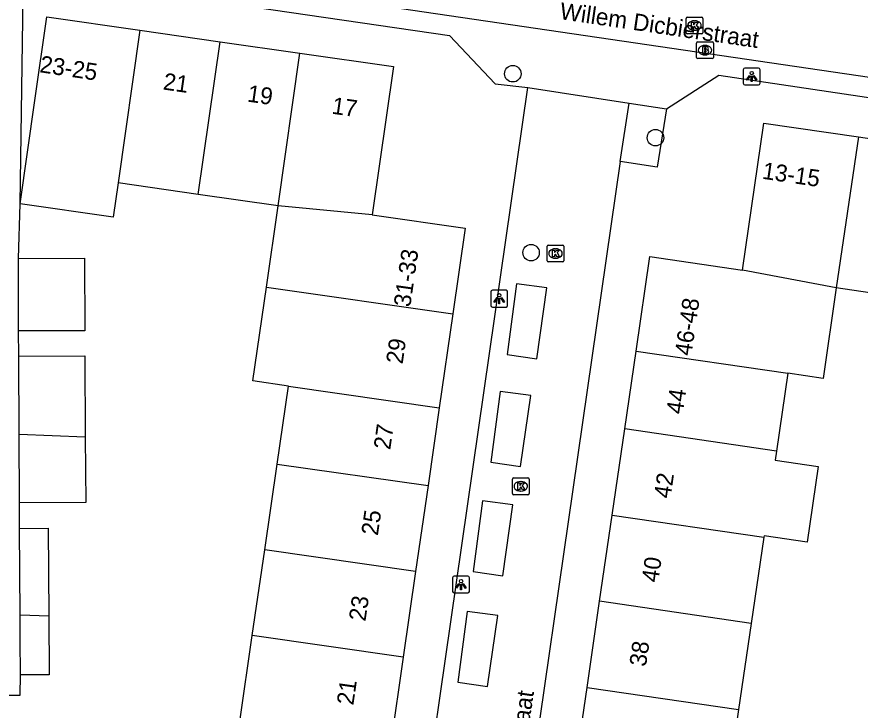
# Model space of a CAD drawing. Extents: x 161087 to 161922, y 382574 to 383873.
# Drawn here: x 161762.3 to 161812.3, y 383415.7 to 383456.7 of the extents above; entities that cross this region are included whole.
import ezdxf

# ---------------------------------------------------------------- set-up
doc = ezdxf.new("R2010")
doc.units = 0
for name, color, linetype in [('IMGEO_Boom', 7, 'Continuous'), ('IMGEO_Brandkraan', 7, 'Continuous'), ('IMGEO_Kolk', 7, 'Continuous'), ('IMGEO_Lichtpunt', 7, 'Continuous'), ('IMGEO_Openbare_ruimte_label', 7, 'Continuous'), ('IMGEO_Pand', 7, 'Continuous'), ('IMGEO_Pand_nummerreeks', 7, 'Continuous'), ('IMGEO_Rijbaan_lokaal_open', 7, 'Continuous'), ('IMGEO_Voetpad_open', 7, 'Continuous')]:
    doc.layers.add(name, color=color, linetype=linetype)

msp = doc.modelspace()

# ---------------------------------------------------------------- linework, layer by layer
at = {"layer": 'IMGEO_Boom'}
for centre in [(161791.741, 383453.376), (161800.198, 383449.585), (161792.824, 383442.772)]:
    msp.add_circle(centre, 0.489, dxfattribs=at)
at = {"layer": 'IMGEO_Brandkraan'}
for p, q in [((161802.639, 383454.345), (161802.639, 383455.197)), ((161802.714, 383455.271), (161803.566, 383455.271)), ((161803.64, 383455.197), (161803.64, 383454.345)), ((161803.127, 383455.051), (161803.152, 383455.051)), ((161803.566, 383454.271), (161802.714, 383454.271)), ((161803.15, 383454.491), (161803.125, 383454.491))]:
    msp.add_line(p, q, dxfattribs=at)
for points in [[(161802.639, 383454.345), (161802.639, 383455.197)], [(161802.714, 383455.271), (161803.566, 383455.271)], [(161803.64, 383455.197), (161803.64, 383454.345)], [(161802.987, 383454.971), (161802.987, 383454.571), (161803.2, 383454.571)], [(161803.218, 383454.971), (161802.987, 383454.971)], [(161803.166, 383454.89), (161803.112, 383454.89), (161803.112, 383454.814)], [(161803.112, 383454.814), (161803.165, 383454.814)], [(161803.174, 383454.738), (161803.112, 383454.738), (161803.112, 383454.657)], [(161803.566, 383454.271), (161802.714, 383454.271)], [(161803.112, 383454.657), (161803.174, 383454.657)]]:
    msp.add_lwpolyline(points, dxfattribs=at)
for centre, radius, start, end in [((161802.716, 383455.195), 0.0765, 91.552, 178.448), ((161802.716, 383455.195), 0.0765, 91.552, 178.448), ((161803.564, 383455.195), 0.0765, 1.552, 88.448), ((161803.564, 383455.195), 0.0765, 1.552, 88.448), ((161803.167, 383454.852), 0.0379, 267.8285, 90.9355), ((161803.175, 383454.697), 0.0404, 269.8759, 90.5077), ((161803.222, 383454.826), 0.145, 59.4692, 91.5367), ((161803.247, 383454.873), 0.0922, 285.5137, 58.1501), ((161803.252, 383454.681), 0.105, 301.3115, 78.989), ((161802.716, 383454.347), 0.0765, 181.552, 268.448), ((161802.716, 383454.347), 0.0765, 181.552, 268.448), ((161803.206, 383454.822), 0.251, 268.6676, 293.5347), ((161803.564, 383454.347), 0.0765, 271.552, 358.448), ((161803.564, 383454.347), 0.0765, 271.552, 358.448)]:
    msp.add_arc(centre, radius, start, end, dxfattribs=at)
for centre, major_axis, ratio, start_param, end_param in [((161803.126, 383454.771), (-0.387, 0.002), 0.722429, 4.712389, 7.853982), ((161803.151, 383454.771), (-0.39, 0.002), 0.717154, 1.570796, 4.712389)]:
    msp.add_ellipse(centre, major_axis=major_axis, ratio=ratio, start_param=start_param, end_param=end_param, dxfattribs=at)
at = {"layer": 'IMGEO_Kolk'}
for p, q in [((161802.088, 383456.733), (161802.94, 383456.733)), ((161802.013, 383455.807), (161802.013, 383456.659)), ((161802.501, 383456.513), (161802.526, 383456.513)), ((161803.014, 383456.659), (161803.014, 383455.807)), ((161802.94, 383455.733), (161802.088, 383455.733)), ((161802.524, 383455.953), (161802.499, 383455.953)), ((161793.846, 383443.222), (161794.698, 383443.222)), ((161793.771, 383442.296), (161793.771, 383443.148)), ((161794.259, 383443.002), (161794.284, 383443.002)), ((161794.772, 383443.148), (161794.772, 383442.296)), ((161794.698, 383442.222), (161793.846, 383442.222)), ((161794.282, 383442.442), (161794.257, 383442.442)), ((161791.713, 383428.494), (161791.713, 383429.346)), ((161791.788, 383429.42), (161792.64, 383429.42)), ((161792.201, 383429.2), (161792.226, 383429.2)), ((161792.714, 383429.346), (161792.714, 383428.494)), ((161792.64, 383428.42), (161791.788, 383428.42)), ((161792.224, 383428.64), (161792.199, 383428.64))]:
    msp.add_line(p, q, dxfattribs=at)
for points in [[(161802.088, 383456.733), (161802.94, 383456.733)], [(161802.013, 383455.807), (161802.013, 383456.659)], [(161802.334, 383456.433), (161802.457, 383456.433), (161802.457, 383456.282), (161802.587, 383456.433), (161802.751, 383456.433), (161802.605, 383456.282), (161802.758, 383456.033), (161802.606, 383456.033), (161802.521, 383456.197), (161802.457, 383456.13), (161802.457, 383456.033), (161802.334, 383456.033), (161802.334, 383456.433)], [(161803.014, 383456.659), (161803.014, 383455.807)], [(161802.94, 383455.733), (161802.088, 383455.733)], [(161793.846, 383443.222), (161794.698, 383443.222)], [(161793.771, 383442.296), (161793.771, 383443.148)], [(161794.092, 383442.922), (161794.215, 383442.922), (161794.215, 383442.771), (161794.345, 383442.922), (161794.509, 383442.922), (161794.363, 383442.771), (161794.516, 383442.522), (161794.364, 383442.522), (161794.279, 383442.686), (161794.215, 383442.619), (161794.215, 383442.522), (161794.092, 383442.522), (161794.092, 383442.922)], [(161794.772, 383443.148), (161794.772, 383442.296)], [(161794.698, 383442.222), (161793.846, 383442.222)], [(161791.713, 383428.494), (161791.713, 383429.346)], [(161791.788, 383429.42), (161792.64, 383429.42)], [(161792.714, 383429.346), (161792.714, 383428.494)], [(161792.034, 383429.12), (161792.157, 383429.12), (161792.157, 383428.969), (161792.287, 383429.12), (161792.451, 383429.12), (161792.305, 383428.969), (161792.458, 383428.72), (161792.306, 383428.72), (161792.221, 383428.884), (161792.157, 383428.817), (161792.157, 383428.72), (161792.034, 383428.72), (161792.034, 383429.12)], [(161792.64, 383428.42), (161791.788, 383428.42)]]:
    msp.add_lwpolyline(points, dxfattribs=at)
for centre, start, end in [((161802.09, 383456.657), 91.552, 178.448), ((161802.09, 383456.657), 91.552, 178.448), ((161802.938, 383456.657), 1.552, 88.448), ((161802.938, 383456.657), 1.552, 88.448), ((161802.09, 383455.809), 181.552, 268.448), ((161802.09, 383455.809), 181.552, 268.448), ((161802.938, 383455.809), 271.552, 358.448), ((161802.938, 383455.809), 271.552, 358.448), ((161793.848, 383443.146), 91.552, 178.448), ((161793.848, 383443.146), 91.552, 178.448), ((161794.696, 383443.146), 1.552, 88.448), ((161794.696, 383443.146), 1.552, 88.448), ((161793.848, 383442.298), 181.552, 268.448), ((161793.848, 383442.298), 181.552, 268.448), ((161794.696, 383442.298), 271.552, 358.448), ((161794.696, 383442.298), 271.552, 358.448), ((161791.79, 383429.344), 91.552, 178.448), ((161791.79, 383429.344), 91.552, 178.448), ((161792.638, 383429.344), 1.552, 88.448), ((161792.638, 383429.344), 1.552, 88.448), ((161791.79, 383428.496), 181.552, 268.448), ((161791.79, 383428.496), 181.552, 268.448), ((161792.638, 383428.496), 271.552, 358.448), ((161792.638, 383428.496), 271.552, 358.448)]:
    msp.add_arc(centre, 0.0765, start, end, dxfattribs=at)
for centre, major_axis, ratio, start_param, end_param in [((161802.5, 383456.233), (-0.387, 0.002), 0.722429, 4.712389, 7.853982), ((161802.525, 383456.233), (-0.39, 0.002), 0.717154, 1.570796, 4.712389), ((161794.258, 383442.722), (-0.387, 0.002), 0.722429, 4.712389, 7.853982), ((161794.283, 383442.722), (-0.39, 0.002), 0.717154, 1.570796, 4.712389), ((161792.2, 383428.92), (-0.387, 0.002), 0.722429, 4.712389, 7.853982), ((161792.225, 383428.92), (-0.39, 0.002), 0.717154, 1.570796, 4.712389)]:
    msp.add_ellipse(centre, major_axis=major_axis, ratio=ratio, start_param=start_param, end_param=end_param, dxfattribs=at)
at = {"layer": 'IMGEO_Lichtpunt'}
for p, q in [((161806.308, 383453.71), (161805.5, 383453.71)), ((161806.308, 383453.71), (161805.5, 383453.71)), ((161805.406, 383453.615), (161805.406, 383452.808)), ((161805.406, 383453.615), (161805.406, 383452.808)), ((161806.402, 383452.808), (161806.402, 383453.615)), ((161806.402, 383452.808), (161806.402, 383453.615)), ((161805.5, 383452.714), (161806.308, 383452.714)), ((161805.5, 383452.714), (161806.308, 383452.714)), ((161790.436, 383440.448), (161790.436, 383439.641)), ((161790.436, 383440.448), (161790.436, 383439.641)), ((161791.338, 383440.543), (161790.53, 383440.543)), ((161791.338, 383440.543), (161790.53, 383440.543)), ((161791.432, 383439.641), (161791.432, 383440.448)), ((161791.432, 383439.641), (161791.432, 383440.448)), ((161790.53, 383439.547), (161791.338, 383439.547)), ((161790.53, 383439.547), (161791.338, 383439.547)), ((161788.172, 383423.501), (161788.172, 383422.694)), ((161788.172, 383423.501), (161788.172, 383422.694)), ((161789.074, 383423.596), (161788.266, 383423.596)), ((161789.074, 383423.596), (161788.266, 383423.596)), ((161789.168, 383422.694), (161789.168, 383423.501)), ((161789.168, 383422.694), (161789.168, 383423.501)), ((161788.266, 383422.6), (161789.074, 383422.6)), ((161788.266, 383422.6), (161789.074, 383422.6))]:
    msp.add_line(p, q, dxfattribs=at)
for points in [[(161805.78, 383453.279), (161805.819, 383453.251), (161805.631, 383452.989), (161805.593, 383453.016), (161805.78, 383453.279)], [(161805.882, 383453.231), (161805.929, 383453.231), (161805.929, 383452.909), (161805.882, 383452.909), (161805.882, 383453.231)], [(161805.992, 383453.251), (161806.03, 383453.278), (161806.217, 383453.016), (161806.178, 383452.988), (161805.992, 383453.251)], [(161790.81, 383440.112), (161790.849, 383440.084), (161790.661, 383439.822), (161790.623, 383439.849), (161790.81, 383440.112)], [(161790.912, 383440.064), (161790.959, 383440.064), (161790.959, 383439.742), (161790.912, 383439.742), (161790.912, 383440.064)], [(161791.022, 383440.084), (161791.06, 383440.111), (161791.247, 383439.849), (161791.208, 383439.821), (161791.022, 383440.084)], [(161788.546, 383423.165), (161788.585, 383423.137), (161788.397, 383422.875), (161788.359, 383422.902), (161788.546, 383423.165)], [(161788.758, 383423.137), (161788.796, 383423.164), (161788.983, 383422.902), (161788.944, 383422.874), (161788.758, 383423.137)], [(161788.648, 383423.117), (161788.695, 383423.117), (161788.695, 383422.795), (161788.648, 383422.795), (161788.648, 383423.117)]]:
    msp.add_lwpolyline(points, dxfattribs=at)
for centre in [(161805.905, 383453.413), (161790.935, 383440.246), (161788.671, 383423.299)]:
    msp.add_circle(centre, 0.0994, dxfattribs=at)
for centre, start, end in [((161805.5, 383453.615), 90, 180), ((161805.5, 383453.615), 90, 180), ((161806.308, 383453.615), 0, 90), ((161806.308, 383453.615), 0, 90), ((161805.5, 383452.808), 180, 270), ((161805.5, 383452.808), 180, 270), ((161806.308, 383452.808), 270, 0), ((161806.308, 383452.808), 270, 360), ((161790.53, 383440.448), 90, 180), ((161790.53, 383440.448), 90, 180), ((161791.338, 383440.448), 0, 90), ((161791.338, 383440.448), 0, 90), ((161790.53, 383439.641), 180, 270), ((161790.53, 383439.641), 180, 270), ((161791.338, 383439.641), 270, 0), ((161791.338, 383439.641), 270, 360), ((161788.266, 383423.501), 90, 180), ((161788.266, 383423.501), 90, 180), ((161789.074, 383423.501), 0, 90), ((161789.074, 383423.501), 0, 90), ((161788.266, 383422.694), 180, 270), ((161788.266, 383422.694), 180, 270), ((161789.074, 383422.694), 270, 0), ((161789.074, 383422.694), 270, 360)]:
    msp.add_arc(centre, 0.0946, start, end, dxfattribs=at)
at = {"layer": 'IMGEO_Pand'}
for points in [[(161762.519, 383445.674), (161763.396, 383451.794), (161764.106, 383456.743), (161769.63, 383455.951)], [(161769.63, 383455.951), (161768.333, 383446.903)], [(161769.63, 383455.951), (161774.388, 383455.269)], [(161773.091, 383446.221), (161774.388, 383455.269)], [(161774.388, 383455.269), (161779.117, 383454.592)], [(161777.82, 383445.543), (161779.117, 383454.592)], [(161779.117, 383454.592), (161784.668, 383453.796), (161783.409, 383445.011)], [(161805.362, 383441.738), (161806.635, 383450.451), (161812.232, 383449.633)], [(161812.232, 383449.633), (161810.924, 383440.679)], [(161812.232, 383449.633), (161816.891, 383448.953)], [(161768.333, 383446.903), (161768.044, 383444.882), (161762.519, 383445.674)], [(161773.091, 383446.221), (161768.333, 383446.903)], [(161777.82, 383445.543), (161773.091, 383446.221)], [(161777.128, 383440.719), (161777.82, 383445.543)], [(161783.409, 383445.011), (161777.82, 383445.543)], [(161783.409, 383445.011), (161788.918, 383444.222), (161788.183, 383439.135)], [(161762.425, 383442.424), (161766.345, 383442.435), (161766.357, 383438.147), (161762.437, 383438.135)], [(161762.437, 383438.135), (161762.425, 383442.424)], [(161799.055, 383436.938), (161799.873, 383442.54), (161805.362, 383441.738)], [(161810.924, 383440.679), (161805.362, 383441.738)], [(161778.444, 383434.863), (161776.333, 383435.17), (161777.128, 383440.719)], [(161777.128, 383440.719), (161788.183, 383439.135)], [(161810.924, 383440.679), (161810.141, 383435.319), (161808.045, 383435.625)], [(161815.583, 383439.998), (161810.924, 383440.679)], [(161788.183, 383439.135), (161787.381, 383433.582)], [(161798.38, 383432.324), (161799.055, 383436.938)], [(161799.055, 383436.938), (161808.045, 383435.625)], [(161762.443, 383436.629), (161766.363, 383436.651), (161766.39, 383431.828)], [(161762.469, 383431.991), (161762.443, 383436.629)], [(161808.045, 383435.625), (161807.371, 383431.011)], [(161777.772, 383430.242), (161778.444, 383434.863)], [(161778.444, 383434.863), (161787.381, 383433.582)], [(161787.381, 383433.582), (161786.713, 383428.961)], [(161797.634, 383427.216), (161798.38, 383432.324)], [(161807.371, 383431.011), (161798.38, 383432.324)], [(161762.492, 383427.933), (161762.469, 383431.991)], [(161766.39, 383431.828), (161762.469, 383431.991)], [(161766.39, 383431.828), (161766.412, 383427.955), (161762.492, 383427.933)], [(161807.371, 383431.011), (161807.292, 383430.47), (161809.854, 383430.096), (161809.197, 383425.603), (161806.636, 383425.977), (161806.625, 383425.903)], [(161777.032, 383425.156), (161777.772, 383430.242)], [(161777.772, 383430.242), (161786.713, 383428.961)], [(161786.713, 383428.961), (161785.979, 383423.873)], [(161796.888, 383422.108), (161797.634, 383427.216)], [(161797.634, 383427.216), (161806.625, 383425.903)], [(161762.49, 383426.425), (161764.19, 383426.435), (161764.219, 383421.247)], [(161762.519, 383421.298), (161762.49, 383426.425)], [(161806.625, 383425.903), (161805.879, 383420.795)], [(161776.291, 383420.07), (161777.032, 383425.156)], [(161785.979, 383423.873), (161777.032, 383425.156)], [(161785.979, 383423.873), (161785.244, 383418.787)], [(161796.142, 383417), (161796.888, 383422.108)], [(161805.879, 383420.795), (161796.888, 383422.108)], [(161762.539, 383417.742), (161762.527, 383419.842), (161762.519, 383421.298)], [(161762.519, 383421.298), (161764.219, 383421.247)], [(161764.219, 383421.247), (161764.239, 383417.751), (161762.539, 383417.742)], [(161805.879, 383420.795), (161805.133, 383415.687)], [(161775.551, 383414.983), (161776.291, 383420.07)], [(161785.244, 383418.787), (161776.291, 383420.07)], [(161785.244, 383418.787), (161784.509, 383413.699)], [(161795.395, 383411.892), (161796.142, 383417)], [(161796.142, 383417), (161805.133, 383415.687)], [(161805.133, 383415.687), (161804.386, 383410.579)]]:
    msp.add_lwpolyline(points, dxfattribs=at)
at = {"layer": 'IMGEO_Rijbaan_lokaal_open'}
for points in [[(161840.774, 383449.067), (161764.534, 383460.262), (161764.644, 383461.683), (161762.081, 383462.117), (161761.907, 383464.848), (161760.357, 383464.717), (161759.783, 383472.364)], [(161779.613, 383362.55), (161781.908, 383378.105), (161792.629, 383452.551)], [(161792.629, 383452.551), (161798.643, 383451.629)], [(161798.102, 383448.165), (161798.643, 383451.629)], [(161798.102, 383448.165), (161789.982, 383391.895)], [(161791.401, 383436.739), (161793.163, 383436.483), (161793.765, 383440.685), (161791.958, 383440.926), (161791.401, 383436.739)], [(161790.437, 383430.353), (161792.199, 383430.097), (161792.801, 383434.299), (161790.994, 383434.54), (161790.437, 383430.353)], [(161789.383, 383423.877), (161791.145, 383423.621), (161791.747, 383427.823), (161789.94, 383428.064), (161789.383, 383423.877)], [(161788.479, 383417.311), (161790.241, 383417.055), (161790.844, 383421.257), (161789.036, 383421.498), (161788.479, 383417.311)]]:
    msp.add_lwpolyline(points, dxfattribs=at)
at = {"layer": 'IMGEO_Voetpad_open'}
for points in [[(161762.519, 383445.674), (161762.732, 383459.335)], [(161762.732, 383459.335), (161787.987, 383455.637), (161790.7, 383452.778), (161792.629, 383452.551)], [(161800.851, 383451.287), (161803.962, 383453.289), (161840.592, 383447.83)], [(161800.851, 383451.287), (161800.31, 383447.836), (161798.102, 383448.165)], [(161798.643, 383451.629), (161800.851, 383451.287)], [(161762.425, 383442.424), (161762.519, 383445.674)], [(161762.443, 383436.629), (161762.437, 383438.135)], [(161762.49, 383426.425), (161762.492, 383427.933)], [(161758.609, 383416.537), (161762.536, 383416.537), (161762.539, 383417.742)]]:
    msp.add_lwpolyline(points, dxfattribs=at)

# ---------------------------------------------------------------- texts
at = {"layer": 'IMGEO_Openbare_ruimte_label'}
for s, rotation, p in [('Willem Dicbierstraat', 351.6591, (161794.48, 383456.619)), ('Johanna van Rochefortstraat', 81.6591, (161790.506, 383399.744))]:
    msp.add_text(s, height=1, rotation=rotation, dxfattribs=at).set_placement(p)
at = {"layer": 'IMGEO_Pand_nummerreeks'}
for s, rotation, p in [('23-25', 351.5877, (161763.645, 383453.469)), ('21', 351.8448, (161770.965, 383452.446)), ('19', 351.8448, (161775.957, 383451.731)), ('17', 351.8448, (161780.969, 383451.012)), ('13-15', 351.6851, (161806.492, 383447.157)), ('31-33', 81.7475, (161785.659, 383439.515)), ('46-48', 81.6924, (161802.324, 383436.62)), ('29', 81.7803, (161785.204, 383436.136)), ('44', 81.6876, (161801.817, 383433.154)), ('27', 81.7803, (161784.469, 383431.052)), ('42', 81.6866, (161801.088, 383428.166)), ('25', 81.7803, (161783.735, 383425.968)), ('40', 81.6876, (161800.361, 383423.187)), ('23', 81.7803, (161783.001, 383420.885)), ('38', 81.6876, (161799.632, 383418.201)), ('21', 81.7803, (161782.282, 383415.913))]:
    msp.add_text(s, height=1, rotation=rotation, dxfattribs=at).set_placement(p)

doc.saveas('drawing.dxf')
